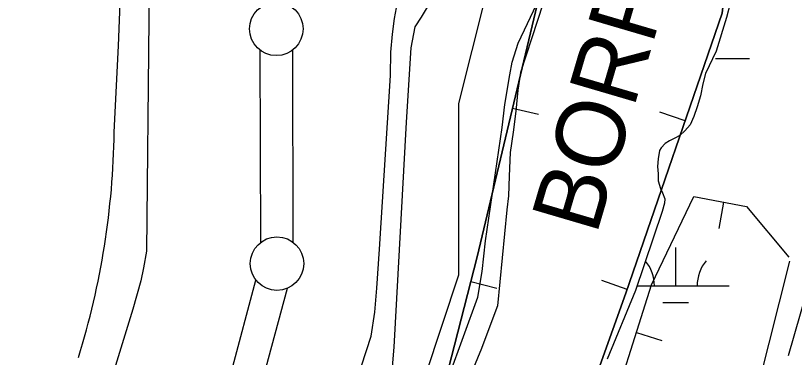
# Model space of a CAD drawing. Extents: x 3279314 to 3317160, y 734079 to 759431.
# Drawn here: x 3293860 to 3294588, y 744096 to 744416 of the extents above; entities that cross this region are included whole.
import ezdxf

# ---------------------------------------------------------------- set-up
doc = ezdxf.new("R2010")
doc.units = 0
for name, color, linetype in [('V-BORW-IDEN', 7, 'Continuous'), ('V-BORW-LINE', 7, 'Continuous'), ('V-LEVE-TOET', 7, 'Continuous'), ('V-ROAD-CNTR', 7, 'Continuous'), ('V-SITE-VEGE', 7, 'Continuous'), ('V-SURV-LINE', 7, 'Continuous'), ('V-WETL-SWMP', 7, 'Continuous')]:
    doc.layers.add(name, color=color, linetype=linetype)

msp = doc.modelspace()

# ---------------------------------------------------------------- linework, layer by layer
at = {"layer": 'V-BORW-LINE'}
for p, q in [((3294324.6, 744329.13), (3294348.93, 744323.36)), ((3294485.89, 744317.27), (3294462.25, 744325.41)), ((3294521.89, 744241.17), (3294517.29, 744216.6)), ((3294285.71, 744167.14), (3294309.92, 744160.92)), ((3294431.63, 744159.75), (3294407.99, 744167.89)), ((3294440.36, 744119.39), (3294464.2, 744111.87))]:
    msp.add_line(p, q, dxfattribs=at)
for points in [[(3296579.92, 747680.55), (3296514.36, 747562.31), (3296442.81, 747474.87), (3296295.73, 747369.6), (3296182.91, 747282.81), (3296027.73, 747078.61), (3295925.34, 746895.76), (3295814.24, 746718.51), (3295699.07, 746646.74), (3295677.09, 746592.56), (3295458.27, 746356.21), (3295349.69, 746196.74), (3295230.88, 746003.15), (3295110.97, 745804.26), (3295055.03, 745610.54), (3294992.24, 745446.55), (3294899.66, 745256.67), (3294818.09, 745128.52), (3294625.97, 744805.6), (3294546.82, 744600.23), (3294527.39, 744482.04), (3294520.6, 744418.03), (3294430.4, 744156.18)], [(3294116.17, 743668.77), (3294201.13, 743837.99), (3294291.66, 744190.29), (3294349.13, 744432.49), (3294469.66, 744747.7), (3294478.37, 744778.32), (3294662.25, 745099.8), (3294784.19, 745326.13), (3294907.22, 745535.54), (3294920.38, 745568.09), (3294917.75, 745708.28), (3294917.88, 745822.87), (3295062.2, 746050.44), (3295337.79, 746450.59), (3295570.28, 746738.76), (3295640.95, 746821.03), (3295715.27, 746937.2), (3295879.45, 747161.67), (3295936.15, 747243.35), (3296030.89, 747356.46), (3296119.77, 747412.2), (3296285.83, 747515.92), (3296411.16, 747650.39)], [(3294114.83, 743666.04), (3294109.51, 743631.42), (3294157.24, 743617.77), (3294232.46, 743605.62), (3294251.75, 743658.87), (3294343.87, 743914.22), (3294430.4, 744156.18), (3294520.6, 744418.03), (3294527.39, 744482.04), (3294546.82, 744600.23), (3294625.97, 744805.6), (3294818.09, 745128.52), (3294899.66, 745256.67), (3294992.24, 745446.55)], [(3294662.25, 745099.8), (3294478.37, 744778.32), (3294469.66, 744747.7), (3294349.13, 744432.49), (3294291.66, 744190.29), (3294201.13, 743837.99), (3294116.17, 743668.77)], [(3294583.44, 744186.23), (3294535.15, 743994.49), (3294487.46, 743840.49), (3294447.72, 743655.33), (3294409.73, 743591.22), (3294340.97, 743601.76), (3294289.77, 743621.04), (3294290.57, 743661.52), (3294365.27, 743860.29), (3294410.01, 744023.14), (3294454.39, 744163.88), (3294493.96, 744246.41), (3294543.28, 744237.17), (3294582.75, 744189.95)], [(3294430.4, 744156.18), (3294343.87, 743914.22), (3294251.75, 743658.87), (3294232.46, 743605.62), (3294157.24, 743617.77), (3294109.51, 743631.42), (3294114.83, 743666.04)]]:
    msp.add_lwpolyline(points, dxfattribs=at)
at = {"layer": 'V-LEVE-TOET'}
for points in [[(3294550.72, 745469.96), (3294482.44, 745355.94), (3294354.53, 745146.09), (3294273.21, 745012.43), (3294191.6, 744830.52), (3294147.79, 744740.66), (3294135.17, 744722.9), (3294122.52, 744703.45), (3294106.23, 744681.79), (3294050.41, 744618.83), (3294040.01, 744608.61), (3294025.83, 744588.42), (3294015.43, 744568.17), (3294005.06, 744548.86), (3293995.79, 744528.21), (3293988.45, 744509.04), (3293984.9, 744490.56), (3293984.82, 744412.41), (3293982.63, 744195.57), (3293979.89, 744179.91), (3293977.21, 744167.85), (3293969.92, 744141.11), (3293931.33, 744015.76), (3293833.29, 743751.44)], [(3293992.43, 743447.1), (3294019.44, 743591.77), (3294024.45, 743607.57), (3294029.58, 743619.21), (3294035.54, 743634.44), (3294192.55, 744115.89), (3294195.98, 744138.35), (3294197.89, 744160.84), (3294200.44, 744197.32), (3294210.54, 744359.51), (3294210.94, 744381.45), (3294212.56, 744398.27), (3294214.34, 744412.81), (3294216.23, 744422.99), (3294222.62, 744441.61), (3294225.4, 744449.13), (3294233.85, 744466.2), (3294295.31, 744579.78), (3294501.62, 744971.98), (3294694.69, 745279.63), (3294786.13, 745471.21)]]:
    msp.add_lwpolyline(points, dxfattribs=at)
at = {"layer": 'V-ROAD-CNTR'}
for points in [[(3294582.53, 744098.05), (3294638.46, 744292.66), (3294655.42, 744343.41), (3294730.51, 744533.15), (3294852.37, 744785.57), (3294957.86, 744995.64), (3295034.67, 745150.46), (3295127.26, 745350.37), (3295251.09, 745588.22), (3295314.81, 745729.88), (3295391.18, 745862.83)], [(3293952.42, 744306.61), (3293956.42, 744387.45), (3293960.68, 744499.4)]]:
    msp.add_lwpolyline(points, dxfattribs=at)
msp.add_arc((3293206.28, 744316.92), 746.21, 342.79074, 359.20792, dxfattribs=at)
at = {"layer": 'V-SITE-VEGE'}
for points in [[(3294358.2, 744442.77), (3294331.96, 744362.48), (3294329.69, 744346.06), (3294327.8, 744326.35), (3294325.25, 744306.64), (3294322.28, 744287.82), (3294321.44, 744265.67), (3294320.89, 744247.03), (3294319.34, 744234.1), (3294310.49, 744144.5), (3294304.48, 744127.93), (3294295.5, 744104.39), (3294288.16, 744086.53)], [(3294211.1, 744072.55), (3294213.89, 744105.64), (3294225.57, 744316.11), (3294229.89, 744385.6), (3294233.75, 744405.07), (3294239.62, 744414.18), (3294250.93, 744433.29)]]:
    msp.add_lwpolyline(points, dxfattribs=at)
at = {"layer": 'V-SURV-LINE'}
for points in [[(3294089.49, 744203.76), (3294088.97, 744383.18)], [(3294118.97, 744383.27), (3294119.49, 744203.85)], [(3294062.14, 744082.93), (3294084.91, 744168.39)], [(3294113.9, 744160.67), (3294091.13, 744075.21)]]:
    msp.add_lwpolyline(points, dxfattribs=at)
for centre in [(3294103.91, 744403.2), (3294104.55, 744183.83)]:
    msp.add_circle(centre, 25, dxfattribs=at)
at = {"layer": 'V-WETL-SWMP'}
for p, q in [((3294329.88, 744389.91), (3294393.79, 744524.08)), ((3294329.88, 744389.91), (3294393.79, 744524.08)), ((3294304.26, 744453.79), (3294274.19, 744333.45)), ((3294304.26, 744453.79), (3294274.19, 744333.45)), ((3294528.08, 744426.93), (3294524.63, 744413.75)), ((3294528.08, 744426.93), (3294524.63, 744413.75)), ((3294524.63, 744413.75), (3294514.99, 744382.51)), ((3294524.63, 744413.75), (3294514.99, 744382.51)), ((3294324.26, 744372.23), (3294329.88, 744389.91)), ((3294324.26, 744372.23), (3294329.88, 744389.91)), ((3294514.99, 744382.51), (3294504.96, 744361.49)), ((3294514.99, 744382.51), (3294504.96, 744361.49)), ((3294321.97, 744360.34), (3294324.26, 744372.23)), ((3294321.97, 744360.34), (3294324.26, 744372.23)), ((3294514.19, 744375.67), (3294546.19, 744375.68)), ((3294317.49, 744332.61), (3294321.97, 744360.34)), ((3294317.49, 744332.61), (3294321.97, 744360.34)), ((3294504.96, 744361.49), (3294502.32, 744351.7)), ((3294504.96, 744361.49), (3294502.32, 744351.7)), ((3294502.32, 744351.7), (3294500.23, 744340.76)), ((3294502.32, 744351.7), (3294500.23, 744340.76)), ((3294500.23, 744340.76), (3294497.02, 744330.41)), ((3294500.23, 744340.76), (3294497.02, 744330.41)), ((3294274.19, 744333.45), (3294274.19, 744172.99)), ((3294274.19, 744333.45), (3294274.19, 744172.99)), ((3294315.02, 744310.89), (3294317.49, 744332.61)), ((3294315.02, 744310.89), (3294317.49, 744332.61)), ((3294497.02, 744330.41), (3294494.01, 744321.19)), ((3294497.02, 744330.41), (3294494.01, 744321.19)), ((3294494.01, 744321.19), (3294490.47, 744313.49)), ((3294494.01, 744321.19), (3294490.47, 744313.49)), ((3294299.31, 744205), (3294315.02, 744310.89)), ((3294299.31, 744205), (3294315.02, 744310.89)), ((3294490.47, 744313.49), (3294485.64, 744307.9)), ((3294490.47, 744313.49), (3294485.64, 744307.9)), ((3294480.83, 744303.64), (3294476.24, 744301.07)), ((3294480.83, 744303.64), (3294476.24, 744301.07)), ((3294485.64, 744307.9), (3294480.83, 744303.64)), ((3294485.64, 744307.9), (3294480.83, 744303.64)), ((3294471.28, 744298.51), (3294467.26, 744296.12)), ((3294471.28, 744298.51), (3294467.26, 744296.12)), ((3294476.24, 744301.07), (3294471.28, 744298.51)), ((3294476.24, 744301.07), (3294471.28, 744298.51)), ((3294461.84, 744289.6), (3294460.57, 744281.67)), ((3294461.84, 744289.6), (3294460.57, 744281.67)), ((3294463.4, 744292.03), (3294461.84, 744289.6)), ((3294463.4, 744292.03), (3294461.84, 744289.6)), ((3294467.26, 744296.12), (3294463.4, 744292.03)), ((3294467.26, 744296.12), (3294463.4, 744292.03)), ((3294460.57, 744281.67), (3294460.06, 744274.49)), ((3294460.57, 744281.67), (3294460.06, 744274.49)), ((3294460.06, 744274.49), (3294460.69, 744267.66)), ((3294460.06, 744274.49), (3294460.69, 744267.66)), ((3294460.69, 744267.66), (3294460.58, 744261.23)), ((3294460.69, 744267.66), (3294460.58, 744261.23)), ((3294460.58, 744261.23), (3294462.91, 744254)), ((3294460.58, 744261.23), (3294462.91, 744254)), ((3294462.91, 744254), (3294464.92, 744249.99)), ((3294462.91, 744254), (3294464.92, 744249.99)), ((3294464.92, 744249.99), (3294466.9, 744244.28)), ((3294464.92, 744249.99), (3294466.9, 744244.28)), ((3294466.64, 744240.31), (3294464.6, 744232.58)), ((3294466.64, 744240.31), (3294464.6, 744232.58)), ((3294466.9, 744244.28), (3294466.64, 744240.31)), ((3294466.9, 744244.28), (3294466.64, 744240.31)), ((3294464.6, 744232.58), (3294439.62, 744158.85)), ((3294464.6, 744232.58), (3294439.62, 744158.85)), ((3294296.33, 744176.48), (3294299.31, 744205)), ((3294296.33, 744176.48), (3294299.31, 744205)), ((3294477.15, 744163.04), (3294477.13, 744199.04)), ((3294274.19, 744172.99), (3294143.92, 743781.88)), ((3294274.19, 744172.99), (3294143.92, 743781.88)), ((3294292.12, 744152.52), (3294296.33, 744176.48)), ((3294292.12, 744152.52), (3294296.33, 744176.48)), ((3294439.62, 744158.85), (3294412.92, 744094.42)), ((3294439.62, 744158.85), (3294412.92, 744094.42)), ((3294441.04, 744163.02), (3294527.15, 744163.07)), ((3294242.36, 744016.02), (3294292.12, 744152.52)), ((3294242.36, 744016.02), (3294292.12, 744152.52)), ((3294465.15, 744147.61), (3294489.15, 744147.62))]:
    msp.add_line(p, q, dxfattribs=at)
for centre, start, end in [((3294421.9, 744163.49), 359.25735, 40.05501), ((3294532.39, 744163.55), 139.25734, 180.801)]:
    msp.add_arc(centre, 35.25, start, end, dxfattribs=at)

# ---------------------------------------------------------------- texts
at = {"layer": 'V-BORW-IDEN'}
msp.add_text('BORROW ', height=64, rotation=73.6104, dxfattribs=at).set_placement((3294402.88, 744209.5))

doc.saveas('drawing.dxf')
